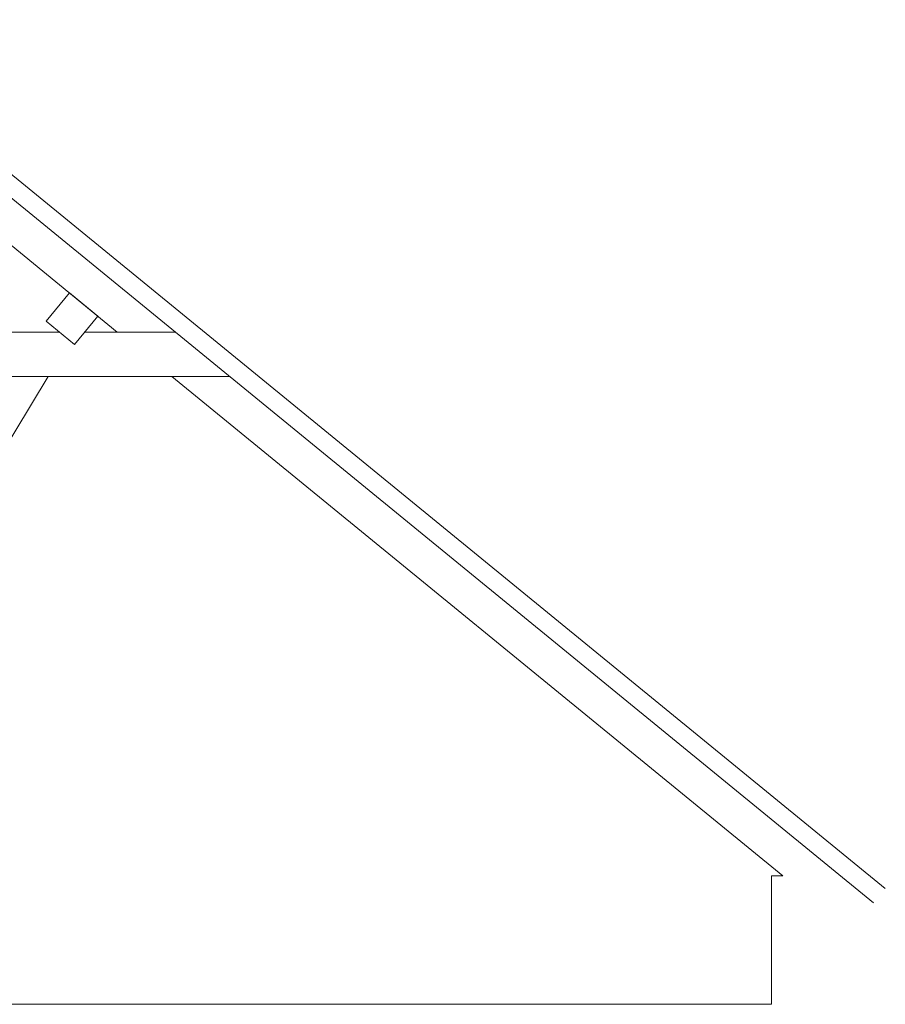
# Model space of a CAD drawing. Header units: millimetres. Extents: x 17747 to 112039, y -74980 to 446921.
# Tile 263 of 263: x 56814 to 60119, y 219334 to 223096. Entities that reach past the tile are written whole.
import ezdxf

# ---------------------------------------------------------------- set-up
doc = ezdxf.new("R2010")
doc.units = ezdxf.units.MM
doc.linetypes.add('phl_thick', pattern=[0])
doc.layers.add('VZT_50 POPIS - OBECNE', color=7, linetype='Continuous', lineweight=5)

msp = doc.modelspace()

# ---------------------------------------------------------------- linework, layer by layer
at = {"layer": 'VZT_50 POPIS - OBECNE', "color": 8, "linetype": 'phl_thick'}
for p, q in [((56059.5, 223096), (60119.2, 219776.1)), ((56059.5, 223005.1), (60074.6, 219721.6)), ((57187, 221902.6), (56059.5, 222824.7)), ((56915.1, 221944.1), (57003.8, 222052.5)), ((57003.8, 222052.5), (57112.1, 221963.8)), ((57112.1, 221963.8), (57023.5, 221855.5)), ((57023.5, 221855.5), (56915.1, 221944.1)), ((55989.8, 221902.6), (56965.8, 221902.6)), ((57062.1, 221902.6), (57408.1, 221902.6)), ((55989.8, 221732.6), (57616, 221732.6)), ((56923.4, 221732.6), (55989.8, 220188.5)), ((59728.4, 219824.3), (57394.9, 221732.6)), ((59685.1, 219334), (59685.1, 219824.3)), ((59685.1, 219824.3), (59728.4, 219824.3)), ((50955.2, 219334), (59685.1, 219334))]:
    msp.add_line(p, q, dxfattribs=at)

doc.saveas('drawing.dxf')
